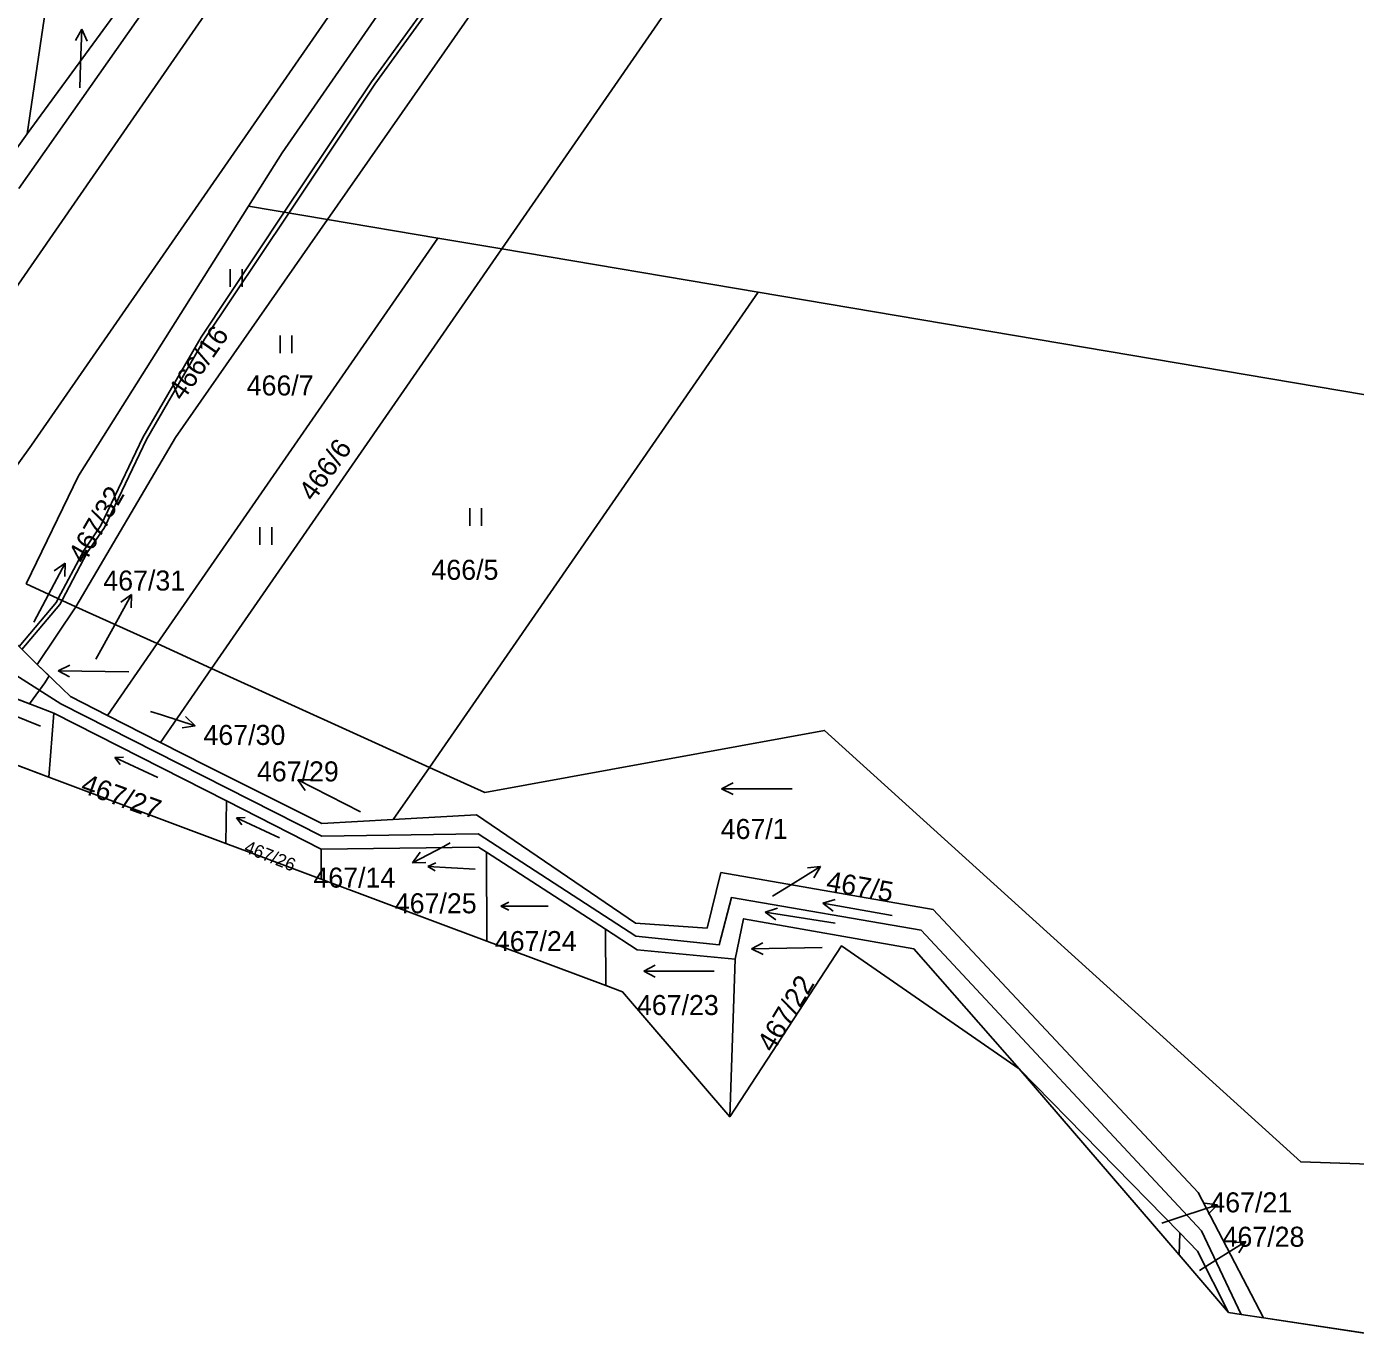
# Model space of a CAD drawing. Extents: x -757266 to -753360, y -1162585 to -1157740.
# Drawn here: x -753938.9 to -753826, y -1162207.3 to -1162096 of the extents above; entities that cross this region are included whole.
import ezdxf

# ---------------------------------------------------------------- set-up
doc = ezdxf.new("R2010")
doc.units = 0
for name, color, linetype in [('Hranice kat_území', 7, 'Continuous'), ('Hranice parcel', 7, 'Continuous'), ('Parcelní čísla', 7, 'Continuous'), ('Pop  PČ popisy', 7, 'Continuous'), ('Vnitřní kresba', 7, 'Continuous'), ('Věcná břemena k části', 7, 'Continuous'), ('Značky kultur', 7, 'Continuous')]:
    doc.layers.add(name, color=color, linetype=linetype)

msp = doc.modelspace()

# ---------------------------------------------------------------- linework, layer by layer
at = {"layer": 'Hranice kat_území'}
msp.add_lwpolyline([(-753942.53, -1162157.64), (-753937.02, -1162159.7), (-753921.99, -1162165.32), (-753918.77, -1162166.53), (-753913.89, -1162168.35), (-753899.8, -1162173.62), (-753896.28, -1162174.94), (-753889.7, -1162177.4), (-753888.27, -1162177.93), (-753879.16, -1162188.54), (-753869.68, -1162174.03), (-753854.56, -1162184.46), (-753840.98, -1162200.28), (-753836.78, -1162205.17), (-753835.7, -1162205.33), (-753833.81, -1162205.62), (-753822.81, -1162207.28)], dxfattribs=at)
at = {"layer": 'Hranice parcel'}
for p, q in [((-753862.15, -1162062.27), (-753898.53, -1162114.84)), ((-753914.6, -1162074.2), (-753939.58, -1162109.71)), ((-753938.87, -1162105.07), (-753917, -1162075.15)), ((-753943.3, -1162111.22), (-753938.87, -1162105.07)), ((-753920.06, -1162111.21), (-753913.34, -1162112.34)), ((-753913.34, -1162112.34), (-753903.98, -1162113.92)), ((-753903.98, -1162113.92), (-753927.82, -1162148.36)), ((-753903.98, -1162113.92), (-753898.53, -1162114.84)), ((-753898.53, -1162114.84), (-753923.19, -1162150.46)), ((-753898.53, -1162114.84), (-753876.75, -1162118.52)), ((-753904.68, -1162158.87), (-753876.75, -1162118.52)), ((-753934.72, -1162145.22), (-753938.96, -1162143.29)), ((-753934.72, -1162145.22), (-753938, -1162150.12)), ((-753927.82, -1162148.36), (-753934.72, -1162145.22)), ((-753938, -1162150.12), (-753941.28, -1162146.91)), ((-753927.82, -1162148.36), (-753932.04, -1162154.46)), ((-753927.82, -1162148.36), (-753923.19, -1162150.46)), ((-753927.54, -1162156.75), (-753923.19, -1162150.46)), ((-753923.19, -1162150.46), (-753904.68, -1162158.87)), ((-753936.59, -1162154.26), (-753944.14, -1162151.38)), ((-753937.02, -1162159.7), (-753936.59, -1162154.26)), ((-753936.59, -1162154.26), (-753921.93, -1162161.72)), ((-753932.04, -1162154.46), (-753927.54, -1162156.75)), ((-753942.53, -1162157.64), (-753937.02, -1162159.7)), ((-753937.02, -1162159.7), (-753921.99, -1162165.32)), ((-753904.68, -1162158.87), (-753907.75, -1162163.3)), ((-753921.93, -1162161.72), (-753921.99, -1162165.32)), ((-753921.93, -1162161.72), (-753913.89, -1162165.81)), ((-753921.99, -1162165.32), (-753918.77, -1162166.53)), ((-753913.89, -1162168.35), (-753918.77, -1162166.53)), ((-753913.89, -1162165.81), (-753913.89, -1162168.35)), ((-753899.84, -1162166.08), (-753899.8, -1162173.62)), ((-753899.84, -1162166.08), (-753889.73, -1162172.62)), ((-753899.8, -1162173.62), (-753913.89, -1162168.35)), ((-753889.73, -1162172.62), (-753889.7, -1162177.4)), ((-753896.28, -1162174.94), (-753899.8, -1162173.62)), ((-753889.7, -1162177.4), (-753896.28, -1162174.94)), ((-753878.69, -1162175.15), (-753879.16, -1162188.54)), ((-753840.98, -1162200.28), (-753854.56, -1162184.46)), ((-753854.56, -1162184.46), (-753840.92, -1162198.41)), ((-753840.98, -1162200.28), (-753840.92, -1162198.41)), ((-753836.78, -1162205.17), (-753840.98, -1162200.28)), ((-753835.7, -1162205.33), (-753836.78, -1162205.17)), ((-753833.81, -1162205.62), (-753835.7, -1162205.33)), ((-753822.81, -1162207.28), (-753833.81, -1162205.62))]:
    msp.add_line(p, q, dxfattribs=at)
for points in [[(-753938.87, -1162105.07), (-753931.21, -1162053.32), (-753923.3, -1161988.65), (-753917.16, -1161937.86), (-753908.84, -1161885.22), (-753904.19, -1161865.51)], [(-753862.15, -1162062.27), (-753869.23, -1162063.52), (-753874.64, -1162065.04), (-753879.41, -1162067.48), (-753883.73, -1162070.87), (-753887.31, -1162075.04), (-753913.34, -1162112.34)], [(-753920.06, -1162111.21), (-753917.2, -1162106.67), (-753907.69, -1162092.93)], [(-753876.75, -1162118.52), (-753783.75, -1162134.21), (-753767.12, -1162113.1), (-753753.37, -1162107.67), (-753736.01, -1162109.3), (-753681.45, -1162129.83)], [(-753938.96, -1162143.29), (-753934.5, -1162134.11), (-753920.06, -1162111.21)], [(-753913.34, -1162112.34), (-753926.26, -1162130.85), (-753934.72, -1162145.22)], [(-753942.74, -1162149.19), (-753935.99, -1162153.48), (-753913.82, -1162164.72), (-753900.55, -1162164.51), (-753887.13, -1162173.2), (-753880.06, -1162173.93), (-753879.02, -1162169.92), (-753862.91, -1162172.7), (-753839.08, -1162198.22), (-753835.7, -1162205.33)], [(-753932.04, -1162154.46), (-753935.19, -1162152.86), (-753938, -1162150.12)], [(-753811.06, -1162193), (-753813.18, -1162192.95), (-753830.65, -1162192.38), (-753871.11, -1162155.73), (-753899.98, -1162161.01), (-753904.68, -1162158.87)], [(-753907.75, -1162163.3), (-753913.82, -1162163.64), (-753923.62, -1162158.74), (-753927.54, -1162156.75)], [(-753907.75, -1162163.3), (-753900.69, -1162162.9), (-753887.17, -1162172.11), (-753881.09, -1162172.51), (-753879.91, -1162167.8), (-753861.88, -1162170.94), (-753839.36, -1162194.98), (-753833.81, -1162205.62)], [(-753913.89, -1162165.81), (-753900.5, -1162165.65), (-753899.84, -1162166.08)], [(-753878.69, -1162175.15), (-753877.99, -1162171.72), (-753863.51, -1162174.29), (-753854.56, -1162184.46)], [(-753889.73, -1162172.62), (-753887.03, -1162174.37), (-753878.69, -1162175.15)], [(-753879.16, -1162188.54), (-753869.68, -1162174.03), (-753854.56, -1162184.46)], [(-753879.16, -1162188.54), (-753888.27, -1162177.93), (-753889.7, -1162177.4)], [(-753840.92, -1162198.41), (-753839.42, -1162199.95), (-753836.78, -1162205.17)]]:
    msp.add_lwpolyline(points, dxfattribs=at)
at = {"layer": 'Pop  PČ popisy'}
for p, q in [((-753934.215, -1162096.161), (-753934.751, -1162097.144)), ((-753934.32, -1162099.16), (-753934.215, -1162096.161)), ((-753934.215, -1162096.161), (-753933.75, -1162097.179)), ((-753934.39, -1162101.17), (-753934.32, -1162099.16)), ((-753937.05, -1162144.18), (-753935.641, -1162141.53)), ((-753935.641, -1162141.53), (-753936.553, -1162142.179)), ((-753935.641, -1162141.53), (-753935.669, -1162142.65)), ((-753938.29, -1162146.55), (-753937.05, -1162144.18)), ((-753931.44, -1162146.82), (-753929.985, -1162144.195)), ((-753929.985, -1162144.195), (-753930.909, -1162144.828)), ((-753929.985, -1162144.195), (-753930.033, -1162145.314)), ((-753933.04, -1162149.67), (-753931.44, -1162146.82)), ((-753928.39, -1162154.11), (-753927.45, -1162154.41)), ((-753927.45, -1162154.41), (-753924.596, -1162155.337)), ((-753924.596, -1162155.337), (-753925.703, -1162155.504)), ((-753924.596, -1162155.337), (-753925.394, -1162154.552)), ((-753903.47, -1162165.58), (-753906.12, -1162166.989)), ((-753902.91, -1162165.28), (-753903.47, -1162165.58)), ((-753906.12, -1162166.989), (-753905.471, -1162166.077)), ((-753906.12, -1162166.989), (-753905, -1162166.961)), ((-753873.99, -1162168.87), (-753871.445, -1162167.28)), ((-753871.445, -1162167.28), (-753872.56, -1162167.386)), ((-753871.445, -1162167.28), (-753872.029, -1162168.235)), ((-753875.52, -1162169.82), (-753873.99, -1162168.87)), ((-753840.58, -1162196.96), (-753837.726, -1162196.033)), ((-753837.726, -1162196.033), (-753838.833, -1162195.866)), ((-753837.726, -1162196.033), (-753838.524, -1162196.818)), ((-753842.45, -1162197.57), (-753840.58, -1162196.96)), ((-753837.86, -1162200.73), (-753835.315, -1162199.14)), ((-753835.315, -1162199.14), (-753836.43, -1162199.246)), ((-753835.315, -1162199.14), (-753835.899, -1162200.095)), ((-753839.26, -1162201.61), (-753837.86, -1162200.73))]:
    msp.add_line(p, q, dxfattribs=at)
at = {"layer": 'Vnitřní kresba'}
for p, q in [((-753911.29, -1162076.9), (-753945.34, -1162126.1)), ((-753938.5, -1162131.5), (-753903.84, -1162081.53)), ((-753938.5, -1162131.5), (-753953.42, -1162152.28))]:
    msp.add_line(p, q, dxfattribs=at)
at = {"layer": 'Věcná břemena k části'}
for points in [[(-753904.67, -1162093.84), (-753909.61, -1162100.64), (-753917.01, -1162111.72), (-753924.09, -1162122.32), (-753929.03, -1162130.86), (-753932.6, -1162138.32), (-753934.05, -1162140.45), (-753936.22, -1162144.54), (-753936.38, -1162144.84), (-753939.55, -1162148.6)], [(-753939.3, -1162148.85), (-753936.09, -1162145.04), (-753935.9, -1162144.68), (-753933.75, -1162140.63), (-753932.29, -1162138.49), (-753928.72, -1162131.02), (-753923.8, -1162122.51), (-753916.63, -1162111.79), (-753909.32, -1162100.84), (-753904.38, -1162094.04)]]:
    msp.add_lwpolyline(points, dxfattribs=at)
msp.add_lwpolyline([(-753938, -1162150.12), (-753941.28, -1162146.91), (-753942.74, -1162149.19), (-753944.14, -1162151.38), (-753938.66, -1162153.47), (-753937.82, -1162152.32), (-753937.36, -1162151.7), (-753937, -1162151.09)], close=True, dxfattribs=at)
at = {"layer": 'Značky kultur'}
for p, q in [((-753921.601, -1162118.06), (-753921.601, -1162116.56)), ((-753920.6, -1162118.06), (-753920.6, -1162116.56)), ((-753917.371, -1162123.69), (-753917.371, -1162122.19)), ((-753916.37, -1162123.69), (-753916.37, -1162122.19)), ((-753901.261, -1162138.36), (-753901.261, -1162136.86)), ((-753900.26, -1162138.36), (-753900.26, -1162136.86)), ((-753919.081, -1162139.98), (-753919.081, -1162138.48)), ((-753918.08, -1162139.98), (-753918.08, -1162138.48)), ((-753936.227, -1162150.659), (-753935.241, -1162150.174)), ((-753930.227, -1162150.763), (-753936.227, -1162150.659)), ((-753936.227, -1162150.659), (-753935.258, -1162151.177)), ((-753937.741, -1162155.379), (-753943.304, -1162153.132)), ((-753931.4, -1162158.04), (-753930.664, -1162158.013)), ((-753927.756, -1162159.739), (-753931.4, -1162158.04)), ((-753931.4, -1162158.04), (-753930.948, -1162158.622)), ((-753915.874, -1162159.933), (-753914.776, -1162159.929)), ((-753910.528, -1162162.657), (-753915.874, -1162159.933)), ((-753915.874, -1162159.933), (-753915.231, -1162160.823)), ((-753879.857, -1162160.681), (-753878.88, -1162160.18)), ((-753873.857, -1162160.681), (-753879.857, -1162160.681)), ((-753879.857, -1162160.681), (-753878.88, -1162161.183)), ((-753921.07, -1162163.16), (-753920.334, -1162163.133)), ((-753917.426, -1162164.859), (-753921.07, -1162163.16)), ((-753921.07, -1162163.16), (-753920.618, -1162163.742)), ((-753904.818, -1162167.288), (-753904.147, -1162166.987)), ((-753900.804, -1162167.499), (-753904.818, -1162167.288)), ((-753904.818, -1162167.288), (-753904.182, -1162167.658)), ((-753871.26, -1162170.408), (-753870.21, -1162170.084)), ((-753898.601, -1162170.664), (-753897.947, -1162170.328)), ((-753894.581, -1162170.664), (-753898.601, -1162170.664)), ((-753898.601, -1162170.664), (-753897.947, -1162171)), ((-753876.139, -1162171.17), (-753875.095, -1162170.827)), ((-753870.213, -1162172.108), (-753876.139, -1162171.17)), ((-753876.139, -1162171.17), (-753875.252, -1162171.818)), ((-753865.351, -1162171.45), (-753871.26, -1162170.408)), ((-753871.26, -1162170.408), (-753870.385, -1162171.071)), ((-753877.307, -1162174.274), (-753876.339, -1162173.756)), ((-753871.308, -1162174.169), (-753877.307, -1162174.274)), ((-753877.307, -1162174.274), (-753876.321, -1162174.758)), ((-753886.477, -1162176.171), (-753885.5, -1162175.67)), ((-753880.477, -1162176.171), (-753886.477, -1162176.171)), ((-753886.477, -1162176.171), (-753885.5, -1162176.673))]:
    msp.add_line(p, q, dxfattribs=at)

# ---------------------------------------------------------------- texts
at = {"layer": 'Parcelní čísla'}
for s, height, rotation, p in [('466/16', 1.7, 55, (-753925.638, -1162127.841)), ('466/6', 1.7, 54, (-753914.541, -1162136.378)), ('467/32', 1.7, 59.999997, (-753934.003, -1162141.675)), ('467/27', 1.7, 340, (-753934.41, -1162160.958)), ('467/26', 1.1, 338, (-753920.506, -1162166.049)), ('467/5', 1.7, 349.999997, (-753871.037, -1162169.327)), ('467/22', 1.7, 59, (-753875.481, -1162183.167))]:
    msp.add_text(s, height=height, rotation=rotation, dxfattribs=at).set_placement(p)
for s, p in [('466/7', (-753920.208, -1162127.28)), ('466/5', (-753904.508, -1162142.94)), ('467/31', (-753932.39, -1162143.85)), ('467/30', (-753923.88, -1162156.964)), ('467/29', (-753919.337, -1162160.06)), ('467/1', (-753879.93, -1162164.95)), ('467/14', (-753914.535, -1162169.08)), ('467/25', (-753907.62, -1162171.26)), ('467/24', (-753899.12, -1162174.47)), ('467/23', (-753887.05, -1162179.9)), ('467/21', (-753838.327, -1162196.66)), ('467/28', (-753837.287, -1162199.58))]:
    msp.add_text(s, height=1.7, dxfattribs=at).set_placement(p)

doc.saveas('drawing.dxf')
